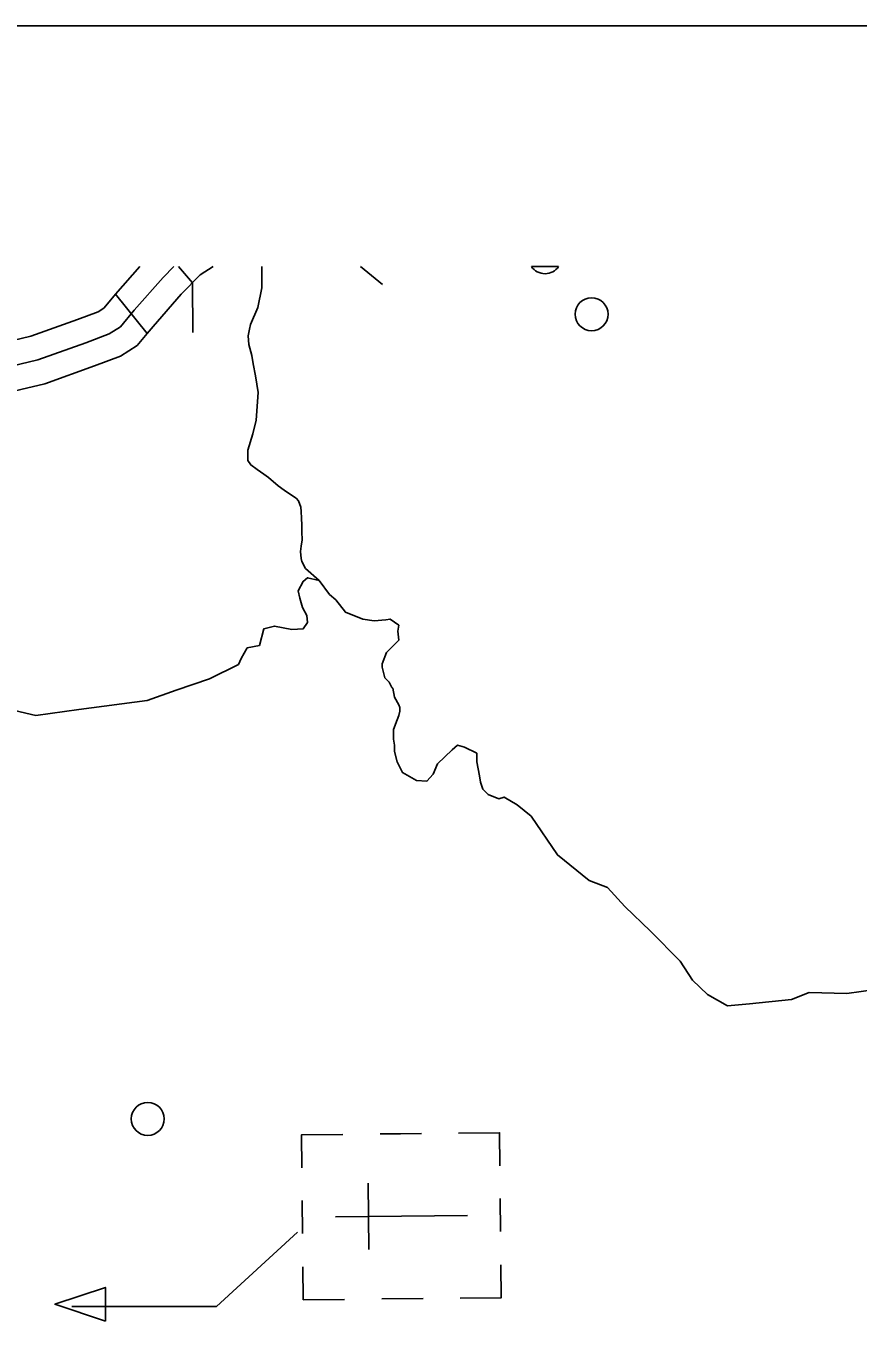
# Model space of a CAD drawing. Extents: x 309348 to 309445, y 336383 to 336484.
# Drawn here: x 309353.712 to 309354.217, y 336403.203 to 336403.988 of the extents above; entities that cross this region are included whole.
import ezdxf

# ---------------------------------------------------------------- set-up
doc = ezdxf.new("R2010")
doc.units = 0
doc.layers.add('R_Annotation', color=7, linetype='Continuous')
doc.layers.add('R_Border Notes', color=7, linetype='Continuous')

msp = doc.modelspace()

# ---------------------------------------------------------------- linework, layer by layer
at = {"layer": 'R_Annotation'}
for p, q in [((309353.80449, 336403.84183), (309353.81297, 336403.83194)), ((309354.03504, 336403.84183), (309354.01848, 336403.84183)), ((309353.78551, 336403.8012), (309353.76631, 336403.82505)), ((309353.93921, 336403.31611), (309353.92688, 336403.31599)), ((309353.93921, 336403.31611), (309353.95189, 336403.31624)), ((309353.91991, 336403.24589), (309353.9195, 336403.28608)), ((309353.99983, 336403.25681), (309353.99963, 336403.27682)), ((309353.87959, 336403.2756), (309353.8798, 336403.2556)), ((309353.8997, 336403.26569), (309353.97972, 336403.2665)), ((309353.93971, 336403.2661), (309353.93971, 336403.2661)), ((309353.93971, 336403.2661), (309353.93971, 336403.2661)), ((309353.92789, 336403.21596), (309353.9529, 336403.21621))]:
    msp.add_line(p, q, dxfattribs=at)
for points in [[(309353.80165, 336403.84183), (309353.7952, 336403.83523), (309353.77772, 336403.81531), (309353.76939, 336403.80527), (309353.76259, 336403.80093), (309353.74843, 336403.79563), (309353.71929, 336403.7852), (309353.65278, 336403.76938), (309353.61322, 336403.75946), (309353.58221, 336403.75477), (309353.54054, 336403.75118), (309353.48859, 336403.74931), (309353.48271, 336403.75084), (309353.4577, 336403.76754)], [(309353.78103, 336403.84183), (309353.76631, 336403.82505), (309353.76242, 336403.82037)], [(309353.82549, 336403.84183), (309353.81774, 336403.83682), (309353.80621, 336403.82503), (309353.78914, 336403.80557), (309353.78551, 336403.8012)], [(309353.85503, 336403.84183), (309353.85514, 336403.829), (309353.8527, 336403.81703), (309353.84818, 336403.80677), (309353.84751, 336403.80392), (309353.8467, 336403.79986), (309353.84715, 336403.79466), (309353.84907, 336403.78792), (309353.84991, 336403.78293), (309353.85125, 336403.77556), (309353.85294, 336403.76539), (309353.85173, 336403.74866), (309353.84952, 336403.74031), (309353.84658, 336403.73053), (309353.84667, 336403.7243), (309353.8484, 336403.72157), (309353.85234, 336403.71874), (309353.85628, 336403.71592), (309353.85918, 336403.71384), (309353.86501, 336403.7089), (309353.86854, 336403.70625), (309353.87309, 336403.70325), (309353.87598, 336403.70138), (309353.87725, 336403.69983), (309353.87864, 336403.69588), (309353.87896, 336403.69328), (309353.87915, 336403.68927), (309353.87935, 336403.68506), (309353.87939, 336403.68004), (309353.87952, 336403.67723), (309353.87957, 336403.67623), (309353.87895, 336403.67238), (309353.8785, 336403.66915), (309353.87891, 336403.66474), (309353.8794, 336403.66296), (309353.88159, 336403.65884), (309353.88977, 336403.65152)], [(309353.92818, 336403.83096), (309353.9149, 336403.84183)], [(309353.81297, 336403.83194), (309353.8133, 336403.80193)], [(309353.76242, 336403.82037), (309353.75934, 336403.81665), (309353.75585, 336403.81443), (309353.74327, 336403.80972), (309353.71502, 336403.79961), (309353.67269, 336403.78954)], [(309353.67963, 336403.76034), (309353.72357, 336403.7708), (309353.75358, 336403.78154), (309353.76933, 336403.78743), (309353.77944, 336403.79388), (309353.78551, 336403.8012)], [(309353.67815, 336403.57901), (309353.71812, 336403.56966), (309353.74416, 336403.57338), (309353.78561, 336403.5787), (309353.80315, 336403.58508), (309353.82334, 336403.59199), (309353.84088, 336403.60049), (309353.84247, 336403.60421), (309353.84619, 336403.61059), (309353.85363, 336403.61219), (309353.85629, 336403.62229), (309353.86267, 336403.62388), (309353.8733, 336403.62176), (309353.88021, 336403.62229), (309353.88286, 336403.62601), (309353.88233, 336403.63026), (309353.87967, 336403.63504), (309353.87808, 336403.64089), (309353.87702, 336403.64514), (309353.88021, 336403.65099), (309353.88286, 336403.65312), (309353.88977, 336403.65152), (309353.89615, 336403.64302), (309353.89987, 336403.63983), (309353.90571, 336403.63239), (309353.91634, 336403.62813), (309353.92325, 336403.62707), (309353.93016, 336403.6276), (309353.93282, 336403.62813), (309353.93813, 336403.62441), (309353.9376, 336403.62069), (309353.93813, 336403.61538), (309353.93441, 336403.61166), (309353.93069, 336403.60794), (309353.92803, 336403.60102), (309353.92803, 336403.5989), (309353.92963, 336403.59252), (309353.93228, 336403.58986), (309353.93388, 336403.58667), (309353.93441, 336403.58614), (309353.93547, 336403.58083), (309353.93813, 336403.57604), (309353.93866, 336403.57445), (309353.93866, 336403.57232), (309353.93813, 336403.56966), (309353.93707, 336403.56701), (309353.93494, 336403.56116), (309353.93494, 336403.55531), (309353.93547, 336403.55159), (309353.93547, 336403.54787), (309353.93707, 336403.54149), (309353.94026, 336403.53511), (309353.94876, 336403.53033), (309353.95514, 336403.5298), (309353.95886, 336403.53405), (309353.96151, 336403.54043), (309353.97055, 336403.54893), (309353.97374, 336403.55159), (309353.97799, 336403.55053), (309353.98543, 336403.54681), (309353.98543, 336403.54149), (309353.98702, 336403.53299), (309353.98755, 336403.52927), (309353.98915, 336403.52501), (309353.99234, 336403.52182), (309353.99871, 336403.51917), (309354.0019, 336403.52023), (309354.00987, 336403.51545), (309354.01837, 336403.50854), (309354.03432, 336403.48515), (309354.05345, 336403.46973), (309354.06461, 336403.46548), (309354.07524, 336403.45379), (309354.09065, 336403.4389), (309354.10872, 336403.42083), (309354.11616, 336403.40914), (309354.12519, 336403.40063), (309354.13741, 336403.39372), (309354.1507, 336403.39478), (309354.17621, 336403.39744), (309354.18684, 336403.40169), (309354.20969, 336403.40116), (309354.23573, 336403.40488)], [(309353.87939, 336403.2955), (309353.87919, 336403.31551), (309353.9042, 336403.31576)], [(309353.97422, 336403.31647), (309353.99922, 336403.31672), (309353.99943, 336403.29671)], [(309353.73998, 336403.21147), (309353.82757, 336403.21147), (309353.87676, 336403.25642)], [(309353.88, 336403.23548), (309353.8802, 336403.21548), (309353.90521, 336403.21573)], [(309354.00003, 336403.2367), (309354.00023, 336403.21669), (309353.97523, 336403.21644)]]:
    msp.add_lwpolyline(points, dxfattribs=at)
msp.add_lwpolyline([(309353.76028, 336403.20256), (309353.76028, 336403.22296), (309353.72967, 336403.21276)], close=True, dxfattribs=at)
for centre in [(309354.05501, 336403.81288), (309353.78587, 336403.3251)]:
    msp.add_circle(centre, 0.01, dxfattribs=at)
msp.add_arc((309354.02676, 336403.84745), 0.01, 214.15882, 325.84118, dxfattribs=at)
at = {"layer": 'R_Border Notes'}
msp.add_line((309347.66068, 336403.98769), (309356.36406, 336403.98769), dxfattribs=at)

doc.saveas('drawing.dxf')
